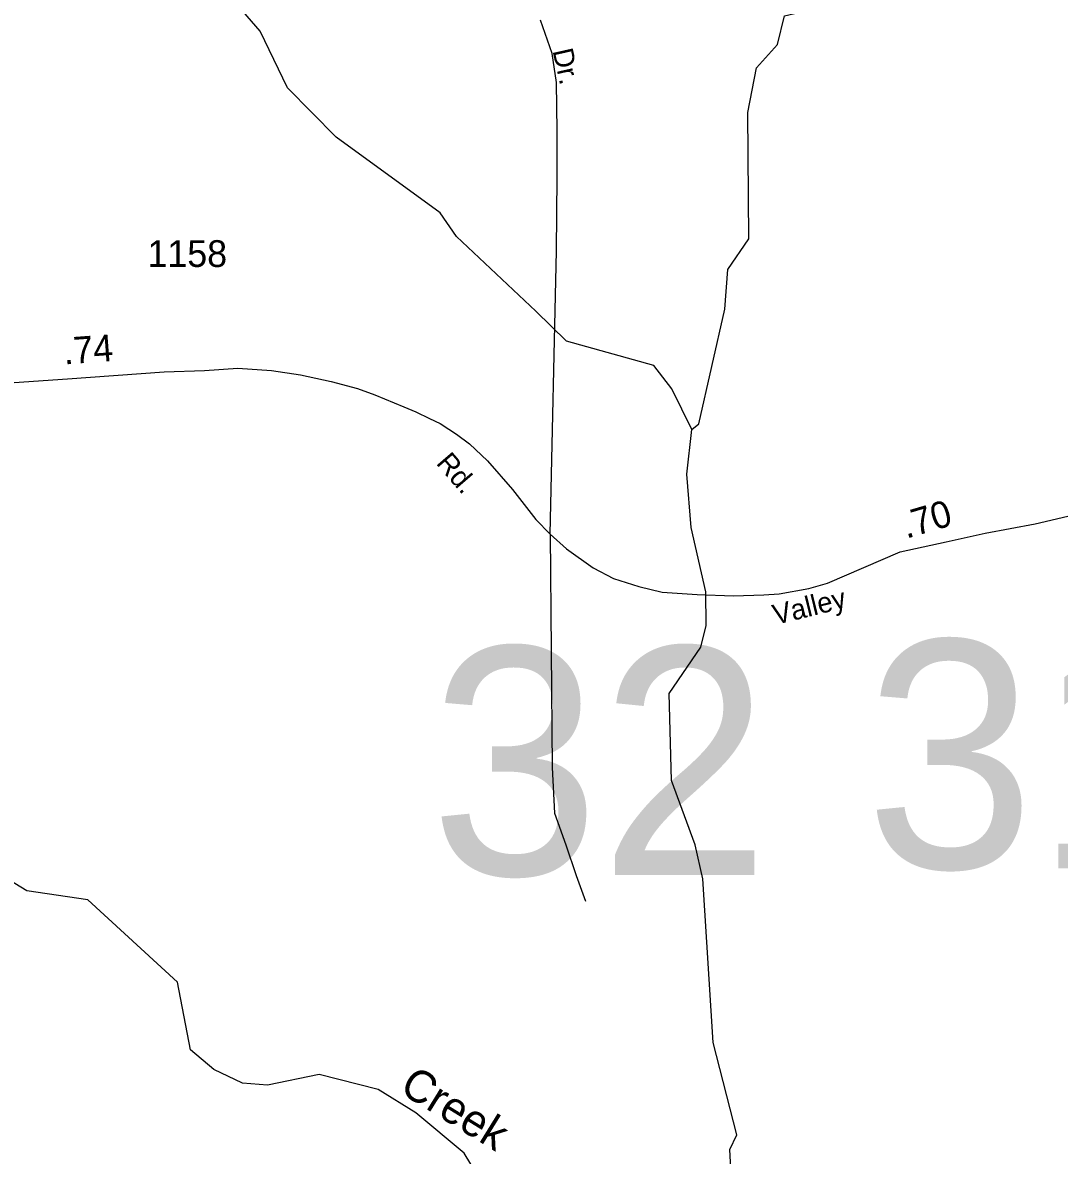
# Model space of a CAD drawing. Extents: x 2220236 to 2384410, y 720751 to 894131.
# Drawn here: x 2244837 to 2249679, y 770552 to 775846 of the extents above; entities that cross this region are included whole.
import ezdxf

# ---------------------------------------------------------------- set-up
doc = ezdxf.new("R2010")
doc.units = 0
for name, color, linetype in [('Exist Hydrographic Creek Single Shore', 7, 'Continuous'), ('Exist Hydrographic Creek Single Shore Label', 7, 'Continuous'), ('Exist Road Non-System Type 51', 7, 'Continuous'), ('Exist Road Secondary Mileage Hundredths English Label', 7, 'Continuous'), ('Exist Road Secondary Structure Standard Bridge Number Label', 7, 'Continuous'), ('Exist Road Secondary Type 51 Attributed', 7, 'Continuous'), ('Exist Road Secondary Type 51 Label', 7, 'Continuous'), ('Exist Road Secondary Type 51 Number Label', 7, 'Continuous')]:
    doc.layers.add(name, color=color, linetype=linetype)

msp = doc.modelspace()

# ---------------------------------------------------------------- linework, layer by layer
at = {"layer": 'Exist Hydrographic Creek Single Shore'}
for points in [[(2248116.5, 774506.3), (2248129.5, 774692.8), (2248228.3, 774835.1), (2248223.4, 775425.6), (2248263.4, 775634.7), (2248362.4, 775744.2), (2248395.4, 775878), (2248494.5, 775902.2), (2248558.4, 776235.4), (2248632.5, 776388.1)], [(2247234.2, 774497.2), (2246862.4, 774846.8), (2246786.4, 774956.7), (2246300.4, 775311), (2246073.4, 775542), (2245946.2, 775807), (2245845.4, 775923.9)], [(2247962.3, 773945.1), (2247869.4, 774134), (2247785.4, 774243.9), (2247376.3, 774357.3), (2247234.2, 774497.2)], [(2247962.3, 773945.1), (2247995.3, 773970.7), (2248116.5, 774506.3)], [(2248150.3, 770372.6), (2248139.3, 770579.5), (2248172.3, 770647.7), (2248061.4, 771079.7), (2248013.4, 771844.9), (2247978.3, 772003), (2247867.4, 772303.7), (2247856.3, 772710.8), (2248004.4, 772927.4), (2248028.3, 773028.6), (2248027.3, 773186.1), (2247958.4, 773486), (2247939.4, 773735.7), (2247962.3, 773945.1)], [(2246983.4, 770422.8), (2246899.3, 770562.3), (2246672.3, 770750.7), (2246496.4, 770859.3), (2246221.2, 770930.5), (2245980.3, 770879.8), (2245863.2, 770888.7), (2245729.3, 770953.7), (2245620.2, 771044.6), (2245559.3, 771360.7), (2245140.4, 771746.6), (2244856.2, 771788.5), (2244722.3, 771870)]]:
    msp.add_lwpolyline(points, dxfattribs=at)
at = {"layer": 'Exist Road Non-System Type 51'}
msp.add_lwpolyline([(2247300.4, 773456), (2247310.5, 772364.5), (2247320.7, 772151.1), (2247372.9, 772003), (2247422.2, 771859.3), (2247465.7, 771740.3)], dxfattribs=at)
at = {"layer": 'Exist Road Secondary Type 51 Attributed'}
for points in [[(2247300.4, 773456), (2247330.2, 774780.1), (2247333.1, 775124.1), (2247333.1, 775340.5), (2247330.2, 775567), (2247310.1, 775701.7), (2247255.8, 775857.5)], [(2244796.7, 774164.3), (2245045.8, 774181.3), (2245497.4, 774214.8), (2245685.2, 774220.3), (2245841, 774231.7), (2245999.2, 774220.9), (2246134.1, 774200.6), (2246277.7, 774168.6), (2246401, 774136.7), (2246480.8, 774106.2), (2246617.2, 774051.1), (2246673.7, 774027.8), (2246736.1, 773995.9), (2246786.9, 773972.7), (2246827.5, 773946.6), (2246862.3, 773923.3), (2246923.2, 773876.9), (2247007.4, 773798.5), (2247124.8, 773663.5), (2247233.6, 773524.2), (2247300.4, 773456)], [(2247300.4, 773456), (2247377.2, 773386.3), (2247502, 773297.8), (2247596.3, 773248.4), (2247713.8, 773210.7), (2247824, 773184.5), (2247986.7, 773173.6), (2248156.7, 773167), (2248298.3, 773171.5), (2248369.4, 773175.8), (2248508.7, 773202), (2248595.7, 773226.6), (2248935.1, 773373.2), (2249150.2, 773418.9), (2249332.6, 773460.3), (2249566.1, 773503.9), (2249744.5, 773546), (2249870.7, 773573.5), (2250072.3, 773599.7), (2250239.2, 773628.7), (2250414.7, 773656.3), (2250588.7, 773679.5), (2250749.3, 773697.9), (2250845.5, 773705.6)]]:
    msp.add_lwpolyline(points, dxfattribs=at)

# ---------------------------------------------------------------- texts
at = {"layer": 'Exist Hydrographic Creek Single Shore Label'}
msp.add_text('Creek', height=150, rotation=328.3205, dxfattribs=at).set_placement((2246590.6, 770849.3))
at = {"layer": 'Exist Road Secondary Mileage Hundredths English Label'}
for s, rotation, p in [('.74', 4.2433, (2245031.1, 774248.4)), ('.70', 16.3863, (2248963.8, 773433.6))]:
    msp.add_text(s, height=125, rotation=rotation, dxfattribs=at).set_placement(p)
at = {"layer": 'Exist Road Secondary Structure Standard Bridge Number Label'}
for s, p in [('31', (2248771.7, 771893.5)), ('32', (2246739, 771862.1))]:
    msp.add_text(s, height=1066.27, dxfattribs=at).set_placement(p)
at = {"layer": 'Exist Road Secondary Type 51 Label'}
for s, rotation, p in [('Dr.', 282.6601, (2247311, 775714.9)), ('Rd.', 310.8079, (2246764.2, 773785.6)), ('Valley', 13.837, (2248353.4, 773030.8))]:
    msp.add_text(s, height=95, rotation=rotation, dxfattribs=at).set_placement(p)
at = {"layer": 'Exist Road Secondary Type 51 Number Label'}
msp.add_text('1158', height=125, dxfattribs=at).set_placement((2245419.5, 774704.3))

doc.saveas('drawing.dxf')
